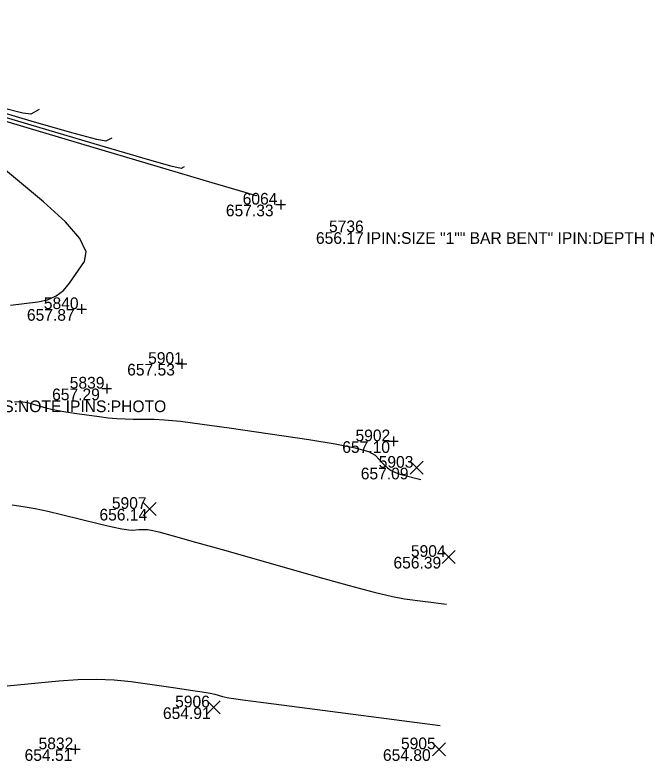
# Model space of a CAD drawing. Extents: x 2129350 to 2137777, y 657588 to 659885.
# Drawn here: x 2132874.5 to 2132939.4, y 658930.2 to 659007 of the extents above; entities that cross this region are included whole.
import ezdxf

# ---------------------------------------------------------------- set-up
doc = ezdxf.new("R2010")
doc.units = 0
for name, color, linetype in [('DT_X_Contour_Major', 7, 'Continuous'), ('DT_X_Contour_Minor', 7, 'Continuous'), ('SV_X_Random_Point', 7, 'Continuous'), ('SV_X_Shot_Marker', 7, 'Continuous'), ('SV_X_Text_Comment', 7, 'Continuous'), ('SV_X_Text_Elevation', 7, 'Continuous'), ('SV_X_Text_Name', 7, 'Continuous')]:
    doc.layers.add(name, color=color, linetype=linetype)

msp = doc.modelspace()

# ---------------------------------------------------------------- linework, layer by layer
at = {"layer": 'DT_X_Contour_Major'}
for points in [[(2132884.43, 658994.284), (2132883.839, 658993.959), (2132882.901, 658994.144), (2132880.339, 658994.84), (2132876.154, 658996.046), (2132870.345, 658997.761), (2132839.45, 659006.958), (2132839.394, 659006.919)], [(2132873.674, 658937.965), (2132878.999, 658938.481), (2132880.961, 658938.621), (2132882.854, 658938.651), (2132884.677, 658938.572), (2132886.43, 658938.385), (2132891.013, 658937.74), (2132892.554, 658937.517), (2132893.739, 658937.335), (2132894.568, 658937.191), (2132895.042, 658937.087), (2132895.83, 658936.862), (2132896.498, 658936.735), (2132897.909, 658936.524), (2132900.063, 658936.229), (2132902.961, 658935.848), (2132918.218, 658933.876)]]:
    msp.add_lwpolyline(points, dxfattribs=at)
at = {"layer": 'DT_X_Contour_Minor'}
for points in [[(2132899.37, 658988.414), (2132899.287, 658988.368), (2132898.146, 658988.694), (2132894.759, 658989.693), (2132889.126, 658991.364), (2132881.246, 658993.708), (2132839.235, 659006.214)], [(2132891.9, 658991.349), (2132891.563, 658991.163), (2132890.523, 658991.419), (2132887.549, 658992.267), (2132882.64, 658993.705), (2132875.796, 658995.735), (2132839.342, 659006.586)], [(2132874.022, 658977.113), (2132876.841, 658977.448), (2132877.838, 658977.662), (2132878.715, 658978.053), (2132879.471, 658978.62), (2132880.107, 658979.364), (2132881.643, 658981.582), (2132881.81, 658982.591), (2132881.161, 658983.951), (2132879.694, 658985.663), (2132877.411, 658987.728), (2132864.847, 658998.185)], [(2132876.96, 658997.219), (2132876.116, 658996.755), (2132875.279, 658996.87), (2132873.13, 658997.413)], [(2132874.444, 658967.169), (2132874.845, 658967.19), (2132875.282, 658967.161), (2132875.755, 658967.084), (2132876.263, 658966.957), (2132877.665, 658966.552), (2132878.244, 658966.403), (2132878.929, 658966.26), (2132879.719, 658966.122), (2132880.615, 658965.99), (2132883.145, 658965.644), (2132884.076, 658965.531), (2132884.97, 658965.45), (2132885.827, 658965.401), (2132886.648, 658965.385), (2132888.787, 658965.384), (2132889.872, 658965.328), (2132891.523, 658965.159), (2132893.74, 658964.879), (2132896.523, 658964.487), (2132904.698, 658963.291), (2132907.424, 658962.854), (2132909.469, 658962.437), (2132910.835, 658962.043), (2132911.52, 658961.67), (2132912.441, 658960.703), (2132912.801, 658960.371), (2132913.192, 658960.099), (2132913.613, 658959.888), (2132914.064, 658959.737), (2132916.24, 658959.175)], [(2132874.2, 658956.567), (2132875.329, 658956.4), (2132876.553, 658956.18), (2132877.871, 658955.905), (2132879.285, 658955.577), (2132883.18, 658954.629), (2132884.489, 658954.321), (2132885.492, 658954.108), (2132886.19, 658953.989), (2132886.583, 658953.965), (2132887.225, 658954.027), (2132887.461, 658954.044), (2132887.689, 658954.048), (2132887.909, 658954.038), (2132888.12, 658954.016), (2132888.673, 658953.938), (2132889.297, 658953.786), (2132890.757, 658953.388), (2132893.051, 658952.745), (2132896.18, 658951.857), (2132905.638, 658949.16), (2132908.856, 658948.26), (2132911.417, 658947.584), (2132913.322, 658947.13), (2132914.569, 658946.9), (2132918.858, 658946.345)]]:
    msp.add_lwpolyline(points, dxfattribs=at)
at = {"layer": 'SV_X_Random_Point'}
for p, q in [((2132915.135, 658959.723), (2132916.469, 658961.057)), ((2132915.135, 658961.057), (2132916.469, 658959.723)), ((2132887.685, 658955.49), (2132889.019, 658956.824)), ((2132887.685, 658956.824), (2132889.019, 658955.49)), ((2132918.441, 658950.553), (2132919.775, 658951.889)), ((2132918.441, 658951.889), (2132919.775, 658950.553)), ((2132894.271, 658935.076), (2132895.605, 658936.41)), ((2132894.271, 658936.41), (2132895.605, 658935.076)), ((2132917.426, 658930.764), (2132918.76, 658932.1)), ((2132917.426, 658932.1), (2132918.76, 658930.764))]:
    msp.add_line(p, q, dxfattribs=at)
at = {"layer": 'SV_X_Shot_Marker'}
for p, q in [((2132901.82, 658987.951), (2132901.82, 658986.951)), ((2132901.32, 658987.451), (2132902.32, 658987.451)), ((2132901.82, 658987.451), (2132901.82, 658987.451)), ((2132881.335, 658977.203), (2132881.335, 658976.203)), ((2132880.835, 658976.703), (2132881.835, 658976.703)), ((2132881.335, 658976.703), (2132881.335, 658976.703)), ((2132891.148, 658971.071), (2132892.148, 658971.071)), ((2132891.648, 658971.571), (2132891.648, 658970.571)), ((2132891.648, 658971.071), (2132891.648, 658971.071)), ((2132883.916, 658969.029), (2132883.916, 658968.029)), ((2132883.416, 658968.529), (2132884.416, 658968.529)), ((2132883.916, 658968.529), (2132883.916, 658968.529)), ((2132913.408, 658963.61), (2132913.408, 658962.61)), ((2132912.908, 658963.11), (2132913.908, 658963.11)), ((2132913.408, 658963.11), (2132913.408, 658963.11)), ((2132880.688, 658931.933), (2132880.688, 658930.933)), ((2132880.188, 658931.433), (2132881.188, 658931.433)), ((2132880.688, 658931.433), (2132880.688, 658931.433))]:
    msp.add_line(p, q, dxfattribs=at)

# ---------------------------------------------------------------- texts
at = {"layer": 'SV_X_Text_Comment'}
for s, p in [('IPIN:SIZE "1"" BAR BENT" IPIN:DEPTH N/A IPIN:NOTE MON BON ON SPERRY IPIN:PH', (2132910.633, 658983.414)), ('IPINS:SIZE NAIL IPINS:NAME IPINS:NUMBER IPINS:NOTE IPINS:PHOTO', (2132835.741, 658966.105))]:
    msp.add_text(s, height=1.2, dxfattribs=at).set_placement(p)
at = {"layer": 'SV_X_Text_Elevation'}
for s, p in [('657.33', (2132896.179, 658986.251)), ('656.17', (2132905.447, 658983.414)), ('657.87', (2132875.713, 658975.503)), ('657.53', (2132886.026, 658969.871)), ('657.29', (2132878.304, 658967.329)), ('657.10', (2132908.155, 658961.91)), ('657.09', (2132910.057, 658959.19)), ('656.14', (2132883.175, 658954.957)), ('656.39', (2132913.42, 658950.021)), ('654.91', (2132889.703, 658934.543)), ('654.51', (2132875.472, 658930.233)), ('654.80', (2132912.339, 658930.232))]:
    msp.add_text(s, height=1.2, dxfattribs=at).set_placement(p)
at = {"layer": 'SV_X_Text_Name'}
for s, p in [('6064', (2132897.908, 658987.451)), ('5736', (2132906.788, 658984.614)), ('5840', (2132877.452, 658976.703)), ('5901', (2132888.18, 658971.071)), ('5839', (2132880.118, 658968.529)), ('5902', (2132909.515, 658963.11)), ('5903', (2132911.9, 658960.39)), ('5907', (2132884.45, 658956.157)), ('5904', (2132915.215, 658951.221)), ('5906', (2132890.96, 658935.743)), ('5832', (2132876.909, 658931.433)), ('5905', (2132914.191, 658931.432))]:
    msp.add_text(s, height=1.2, dxfattribs=at).set_placement(p)

doc.saveas('drawing.dxf')
